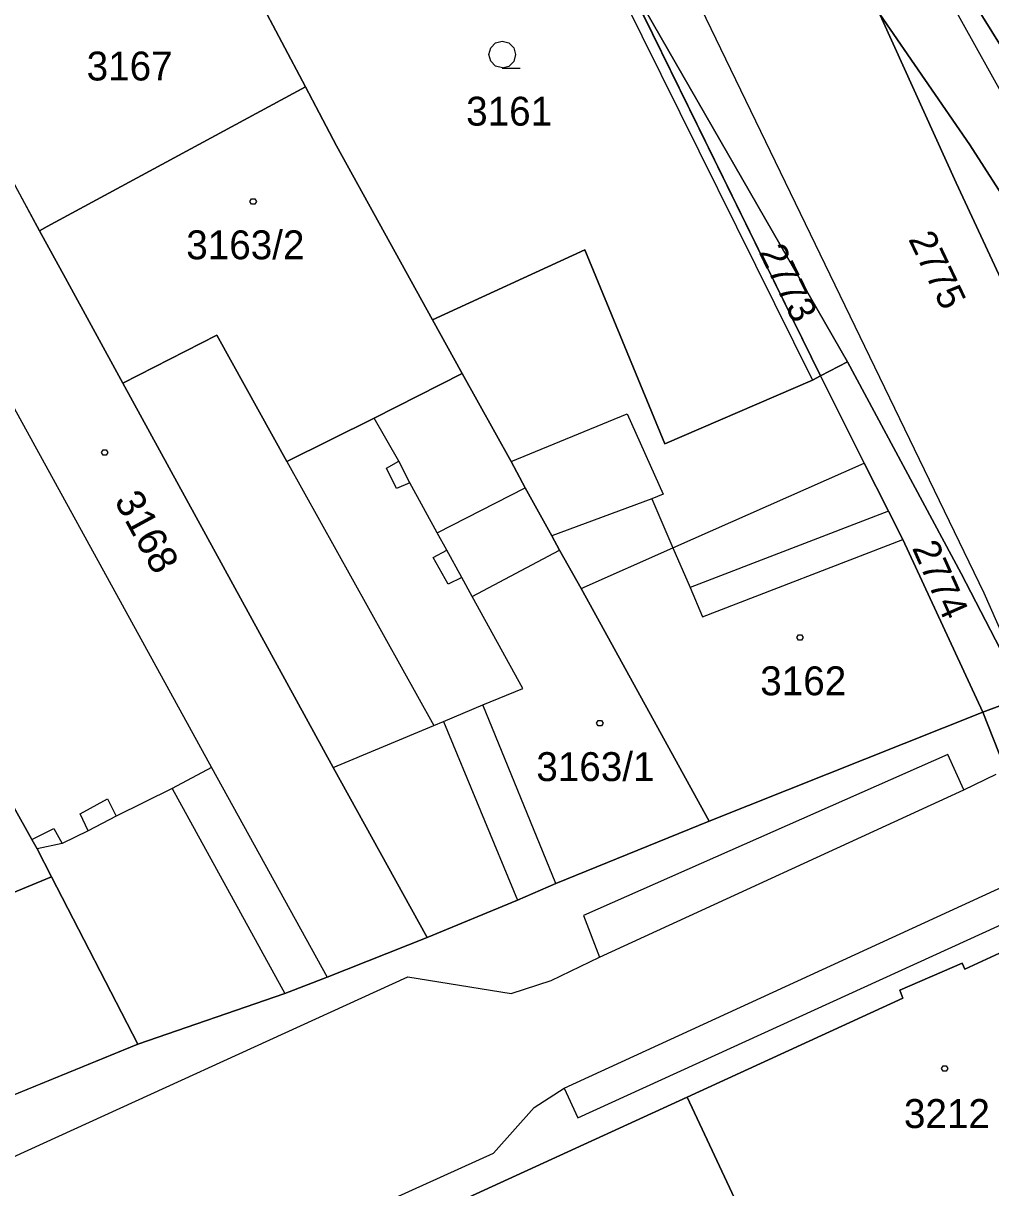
# Model space of a CAD drawing. Extents: x -263587 to -261993, y -1238795 to -1236748.
# Drawn here: x -262971.1 to -262917.5, y -1238567.5 to -1238503 of the extents above; entities that cross this region are included whole.
import ezdxf

# ---------------------------------------------------------------- set-up
doc = ezdxf.new("R2010")
doc.units = 0
doc.layers.add('Vrstva 1', color=7, linetype='Continuous')
doc.layers.add('Vrstva 3', color=7, linetype='Continuous')

msp = doc.modelspace()

# ---------------------------------------------------------------- linework, layer by layer
at = {"layer": 'Vrstva 1'}
for p, q in [((-262946.6, -1238483.96), (-262927.36, -1238522.76)), ((-262945.99, -1238483.66), (-262926.92, -1238522.53)), ((-262926.92, -1238522.53), (-262945.99, -1238483.66)), ((-262929.65, -1238483.83), (-262910.93, -1238517.66)), ((-262963.01, -1238492.17), (-262955.44, -1238506.52)), ((-262955.44, -1238506.52), (-262963.01, -1238492.17)), ((-262978.09, -1238499.9), (-262970.15, -1238514.49)), ((-262970.15, -1238514.49), (-262978.09, -1238499.9)), ((-262934.63, -1238499.88), (-262917.89, -1238534.54)), ((-262919.42, -1238511.83), (-262924.76, -1238500.02)), ((-262924.76, -1238500.02), (-262919.42, -1238511.83)), ((-262955.44, -1238506.52), (-262969.73, -1238514.26)), ((-262969.73, -1238514.26), (-262955.44, -1238506.52)), ((-262955.44, -1238506.52), (-262953.72, -1238509.79)), ((-262953.72, -1238509.79), (-262955.44, -1238506.52)), ((-262980.04, -1238508.9), (-262960.64, -1238544.21)), ((-262953.72, -1238509.79), (-262948.41, -1238519.43)), ((-262948.41, -1238519.43), (-262953.72, -1238509.79)), ((-262907.79, -1238536.85), (-262919.42, -1238511.83)), ((-262919.42, -1238511.83), (-262907.79, -1238536.85)), ((-262969.73, -1238514.26), (-262970.15, -1238514.49)), ((-262970.15, -1238514.49), (-262969.73, -1238514.26)), ((-262970.15, -1238514.49), (-262968.71, -1238517.12)), ((-262968.71, -1238517.12), (-262970.15, -1238514.49)), ((-262948.41, -1238519.43), (-262939.97, -1238515.55)), ((-262939.97, -1238515.55), (-262948.41, -1238519.43)), ((-262939.97, -1238515.55), (-262935.54, -1238526.28)), ((-262935.54, -1238526.28), (-262939.97, -1238515.55)), ((-262968.71, -1238517.12), (-262965.54, -1238522.92)), ((-262965.54, -1238522.92), (-262968.71, -1238517.12)), ((-262948.41, -1238519.43), (-262946.76, -1238522.4)), ((-262946.76, -1238522.4), (-262948.41, -1238519.43)), ((-262960.34, -1238520.28), (-262965.54, -1238522.92)), ((-262965.54, -1238522.92), (-262960.34, -1238520.28)), ((-262956.47, -1238527.27), (-262960.34, -1238520.28)), ((-262960.34, -1238520.28), (-262956.47, -1238527.27)), ((-262970.58, -1238548.19), (-262985.04, -1238522.41)), ((-262985.04, -1238522.41), (-262970.58, -1238548.19)), ((-262946.76, -1238522.4), (-262951.63, -1238524.86)), ((-262951.63, -1238524.86), (-262946.76, -1238522.4)), ((-262946.76, -1238522.4), (-262944.05, -1238527.27)), ((-262944.05, -1238527.27), (-262946.76, -1238522.4)), ((-262927.36, -1238522.76), (-262926.92, -1238522.53)), ((-262926.92, -1238522.53), (-262927.36, -1238522.76)), ((-262926.92, -1238522.53), (-262924.5, -1238527.35)), ((-262924.5, -1238527.35), (-262926.92, -1238522.53)), ((-262965.54, -1238522.92), (-262953.9, -1238544.21)), ((-262953.9, -1238544.21), (-262965.54, -1238522.92)), ((-262935.54, -1238526.28), (-262927.36, -1238522.76)), ((-262927.36, -1238522.76), (-262935.54, -1238526.28)), ((-262951.63, -1238524.86), (-262956.47, -1238527.27)), ((-262956.47, -1238527.27), (-262951.63, -1238524.86)), ((-262950.27, -1238527.25), (-262951.63, -1238524.86)), ((-262944.05, -1238527.27), (-262937.63, -1238524.63)), ((-262937.63, -1238524.63), (-262935.64, -1238529.07)), ((-262956.47, -1238527.27), (-262948.32, -1238541.89)), ((-262950.94, -1238527.63), (-262950.27, -1238527.25)), ((-262950.39, -1238528.76), (-262950.94, -1238527.63)), ((-262949.66, -1238528.44), (-262950.27, -1238527.25)), ((-262944.05, -1238527.27), (-262943.28, -1238528.72)), ((-262943.28, -1238528.72), (-262944.05, -1238527.27)), ((-262935.09, -1238532.04), (-262924.5, -1238527.35)), ((-262924.5, -1238527.35), (-262923.16, -1238530.02)), ((-262923.16, -1238530.02), (-262924.5, -1238527.35)), ((-262949.66, -1238528.44), (-262950.39, -1238528.76)), ((-262948.14, -1238531.21), (-262949.66, -1238528.44)), ((-262948.14, -1238531.21), (-262943.28, -1238528.72)), ((-262943.28, -1238528.72), (-262941.8, -1238531.39)), ((-262941.8, -1238531.39), (-262943.28, -1238528.72)), ((-262935.64, -1238529.07), (-262936.26, -1238529.33)), ((-262936.26, -1238529.33), (-262941.8, -1238531.39)), ((-262936.26, -1238529.33), (-262935.09, -1238532.04)), ((-262923.16, -1238530.02), (-262934.14, -1238534.24)), ((-262923.16, -1238530.02), (-262922.37, -1238531.58)), ((-262922.37, -1238531.58), (-262923.16, -1238530.02)), ((-262947.6, -1238532.18), (-262948.14, -1238531.21)), ((-262941.8, -1238531.39), (-262941.38, -1238532.17)), ((-262941.38, -1238532.17), (-262941.8, -1238531.39)), ((-262933.46, -1238535.86), (-262922.37, -1238531.58)), ((-262922.37, -1238531.58), (-262917.94, -1238541.14)), ((-262917.94, -1238541.14), (-262922.37, -1238531.58)), ((-262948.36, -1238532.59), (-262947.6, -1238532.18)), ((-262946.78, -1238533.69), (-262947.6, -1238532.18)), ((-262946.21, -1238534.75), (-262941.38, -1238532.17)), ((-262941.38, -1238532.17), (-262940.17, -1238534.29)), ((-262940.17, -1238534.29), (-262941.38, -1238532.17)), ((-262940.17, -1238534.29), (-262935.09, -1238532.04)), ((-262935.09, -1238532.04), (-262934.14, -1238534.24)), ((-262947.53, -1238534.06), (-262948.36, -1238532.59)), ((-262946.78, -1238533.69), (-262947.53, -1238534.06)), ((-262946.21, -1238534.75), (-262946.78, -1238533.69)), ((-262934.14, -1238534.24), (-262933.46, -1238535.86)), ((-262943.4, -1238539.83), (-262946.21, -1238534.75)), ((-262940.17, -1238534.29), (-262933.09, -1238547.18)), ((-262933.09, -1238547.18), (-262940.17, -1238534.29)), ((-262917.89, -1238534.54), (-262915.4, -1238540.18)), ((-262945.61, -1238540.74), (-262943.4, -1238539.83)), ((-262917.94, -1238541.14), (-262915.61, -1238540.27)), ((-262915.61, -1238540.27), (-262917.94, -1238541.14)), ((-262947.79, -1238541.67), (-262945.61, -1238540.74)), ((-262941.57, -1238550.63), (-262945.61, -1238540.74)), ((-262933.09, -1238547.18), (-262917.94, -1238541.14)), ((-262917.94, -1238541.14), (-262933.09, -1238547.18)), ((-262917.94, -1238541.14), (-262916.75, -1238544.13)), ((-262916.75, -1238544.13), (-262917.94, -1238541.14)), ((-262953.9, -1238544.21), (-262948.32, -1238541.89)), ((-262948.32, -1238541.89), (-262947.79, -1238541.67)), ((-262947.79, -1238541.67), (-262943.7, -1238551.56)), ((-262919.88, -1238543.48), (-262940.05, -1238552.41)), ((-262918.99, -1238545.45), (-262919.88, -1238543.48)), ((-262960.64, -1238544.21), (-262962.82, -1238545.38)), ((-262960.64, -1238544.21), (-262954.24, -1238555.81)), ((-262953.9, -1238544.21), (-262948.69, -1238553.63)), ((-262948.69, -1238553.63), (-262953.9, -1238544.21)), ((-262918.99, -1238545.45), (-262917.19, -1238544.57)), ((-262962.82, -1238545.38), (-262965.92, -1238546.9)), ((-262962.82, -1238545.38), (-262956.57, -1238556.72)), ((-262939.15, -1238554.71), (-262918.99, -1238545.45)), ((-262967.9, -1238546.77), (-262966.39, -1238545.94)), ((-262966.39, -1238545.94), (-262965.92, -1238546.9)), ((-262967.46, -1238547.71), (-262967.9, -1238546.77)), ((-262965.92, -1238546.9), (-262967.46, -1238547.71)), ((-262970.58, -1238548.19), (-262969.36, -1238547.59)), ((-262969.36, -1238547.59), (-262968.9, -1238548.42)), ((-262967.46, -1238547.71), (-262968.9, -1238548.42)), ((-262941.57, -1238550.63), (-262933.09, -1238547.18)), ((-262933.09, -1238547.18), (-262941.57, -1238550.63)), ((-262970.29, -1238548.72), (-262970.58, -1238548.19)), ((-262970.58, -1238548.19), (-262970.29, -1238548.72)), ((-262968.9, -1238548.42), (-262970.29, -1238548.72)), ((-262969.49, -1238550.26), (-262970.29, -1238548.72)), ((-262970.29, -1238548.72), (-262969.49, -1238550.26)), ((-262969.49, -1238550.26), (-262973.99, -1238552.12)), ((-262973.99, -1238552.12), (-262969.49, -1238550.26)), ((-262964.72, -1238559.53), (-262969.49, -1238550.26)), ((-262969.49, -1238550.26), (-262964.72, -1238559.53)), ((-262943.7, -1238551.56), (-262941.57, -1238550.63)), ((-262941.57, -1238550.63), (-262943.7, -1238551.56)), ((-262941.11, -1238561.97), (-262916.61, -1238550.71)), ((-262948.69, -1238553.63), (-262943.7, -1238551.56)), ((-262943.7, -1238551.56), (-262948.69, -1238553.63)), ((-262940.35, -1238563.61), (-262915.76, -1238552.37)), ((-262940.05, -1238552.41), (-262939.15, -1238554.71)), ((-262913.35, -1238552.78), (-262918.93, -1238555.38)), ((-262918.93, -1238555.38), (-262913.35, -1238552.78)), ((-262954.24, -1238555.81), (-262948.69, -1238553.63)), ((-262948.69, -1238553.63), (-262954.24, -1238555.81)), ((-262941.84, -1238556.01), (-262939.15, -1238554.71)), ((-262919.09, -1238555.05), (-262922.53, -1238556.54)), ((-262922.53, -1238556.54), (-262919.09, -1238555.05)), ((-262918.93, -1238555.38), (-262919.09, -1238555.05)), ((-262919.09, -1238555.05), (-262918.93, -1238555.38)), ((-262980.78, -1238569.95), (-262949.77, -1238555.79)), ((-262956.57, -1238556.72), (-262954.24, -1238555.81)), ((-262954.24, -1238555.81), (-262956.57, -1238556.72)), ((-262949.77, -1238555.79), (-262944.05, -1238556.72)), ((-262944.05, -1238556.72), (-262941.84, -1238556.01)), ((-262964.72, -1238559.53), (-262956.57, -1238556.72)), ((-262956.57, -1238556.72), (-262964.72, -1238559.53)), ((-262922.53, -1238556.54), (-262922.36, -1238556.98)), ((-262922.36, -1238556.98), (-262922.53, -1238556.54)), ((-262922.36, -1238556.98), (-262934.31, -1238562.47)), ((-262934.31, -1238562.47), (-262922.36, -1238556.98)), ((-262978.93, -1238565.32), (-262964.72, -1238559.53)), ((-262964.72, -1238559.53), (-262978.93, -1238565.32)), ((-262942.77, -1238563.03), (-262941.11, -1238561.97)), ((-262941.11, -1238561.97), (-262940.35, -1238563.61)), ((-262934.31, -1238562.47), (-262949.95, -1238569.62)), ((-262949.95, -1238569.62), (-262934.31, -1238562.47)), ((-262930.01, -1238571.63), (-262934.31, -1238562.47)), ((-262934.31, -1238562.47), (-262930.01, -1238571.63)), ((-262945.02, -1238565.56), (-262942.77, -1238563.03)), ((-262962.12, -1238573.29), (-262945.02, -1238565.56))]:
    msp.add_line(p, q, dxfattribs=at)
msp.add_lwpolyline([(-262944.53, -1238505.47), (-262944.91, -1238505.37), (-262945.18, -1238505.1), (-262945.28, -1238504.73), (-262945.18, -1238504.36), (-262944.91, -1238504.09), (-262944.54, -1238503.99), (-262944.17, -1238504.09), (-262943.9, -1238504.36), (-262943.8, -1238504.74), (-262943.9, -1238505.12), (-262944.17, -1238505.39), (-262944.55, -1238505.49), (-262943.55, -1238505.49)], dxfattribs=at)
for points in [[(-262958.24, -1238512.72), (-262958.15, -1238512.87), (-262958.24, -1238513.02), (-262958.42, -1238513.02), (-262958.51, -1238512.87), (-262958.42, -1238512.72)], [(-262966.46, -1238526.62), (-262966.37, -1238526.77), (-262966.46, -1238526.92), (-262966.64, -1238526.92), (-262966.73, -1238526.77), (-262966.64, -1238526.62)], [(-262927.97, -1238536.86), (-262927.88, -1238537.01), (-262927.97, -1238537.16), (-262928.15, -1238537.16), (-262928.24, -1238537.01), (-262928.15, -1238536.86)], [(-262939.05, -1238541.61), (-262938.96, -1238541.76), (-262939.05, -1238541.91), (-262939.23, -1238541.91), (-262939.32, -1238541.76), (-262939.23, -1238541.61)], [(-262919.96, -1238560.72), (-262919.87, -1238560.87), (-262919.96, -1238561.02), (-262920.14, -1238561.02), (-262920.23, -1238560.87), (-262920.14, -1238560.72)]]:
    msp.add_lwpolyline(points, close=True, dxfattribs=at)
at = {"layer": 'Vrstva 3'}
msp.add_lwpolyline([(-262909.65, -1238515.97), (-262925.23, -1238490.92), (-262940.19, -1238466.81), (-262941.84, -1238464.14), (-262944.09, -1238459.15), (-262946.12, -1238456.17), (-262956.45, -1238435.844), (-262957.85, -1238431.45), (-262953.86, -1238429.77), (-262952.34, -1238428.93), (-262952.76, -1238406.47), (-262952.55, -1238394.64), (-262952.41, -1238386.72), (-262952.37, -1238384.66), (-262951.84, -1238381.85), (-262948.94, -1238366.42), (-262944.5, -1238346.95), (-262942.49, -1238340.81), (-262938.85, -1238330.13), (-262935.17, -1238320.85), (-262926.88, -1238292.79), (-262923.23, -1238282.93), (-262919.35, -1238266.96), (-262916.31, -1238256.88)], dxfattribs=at)
for points in [[(-262909.65, -1238515.97), (-262906.67, -1238520.88), (-262899.5, -1238535.59), (-262895.57, -1238545.37), (-262892.81, -1238551.53), (-262897.469, -1238561.677), (-262897.51, -1238561.57), (-262902.82, -1238547.53), (-262906.58, -1238539.45), (-262904.54, -1238535.43), (-262912.94, -1238518.64), (-262918.66, -1238509.73), (-262923.643, -1238502.49), (-262924.76, -1238500.02), (-262938.08, -1238472.48), (-262941.84, -1238464.14), (-262940.19, -1238466.81), (-262925.23, -1238490.92)], [(-262923.643, -1238502.49), (-262918.66, -1238509.73), (-262912.94, -1238518.64), (-262904.54, -1238535.43), (-262907.79, -1238536.85), (-262915.4, -1238540.18), (-262915.61, -1238540.27), (-262919.14, -1238533.46), (-262925.42, -1238521.75), (-262938.285, -1238499.36), (-262945.986, -1238483.661), (-262940.64, -1238479.43), (-262938.23, -1238482.69), (-262927, -1238497.61)], [(-262925.42, -1238521.75), (-262926.92, -1238522.53), (-262938.285, -1238499.36)], [(-262919.14, -1238533.46), (-262915.61, -1238540.27), (-262917.94, -1238541.14), (-262922.37, -1238531.58), (-262923.16, -1238530.02), (-262924.5, -1238527.35), (-262926.92, -1238522.53), (-262925.42, -1238521.75)]]:
    msp.add_lwpolyline(points, close=True, dxfattribs=at)

# ---------------------------------------------------------------- texts
at = {"layer": 'Vrstva 1'}
for s, p in [('3167', (-262967.548, -1238506.17)), ('3161', (-262946.539, -1238508.67)), ('3163/2', (-262962.034, -1238516.07)), ('3162', (-262930.258, -1238540.21)), ('3163/1', (-262942.655, -1238544.96)), ('3212', (-262922.304, -1238564.17))]:
    msp.add_text(s, height=1.6, dxfattribs=at).set_placement(p)
msp.add_text('3168', height=1.6, rotation=298.51101, dxfattribs=at).set_placement((-262966.045, -1238529.432))
at = {"layer": 'Vrstva 3'}
for s, rotation, p in [('2775', 295.47434, (-262922.08, -1238514.949)), ('2773', 296.1725, (-262930.358, -1238515.68)), ('2774', 294.04194, (-262921.875, -1238532.051))]:
    msp.add_text(s, height=1.5, rotation=rotation, dxfattribs=at).set_placement(p)

doc.saveas('drawing.dxf')
